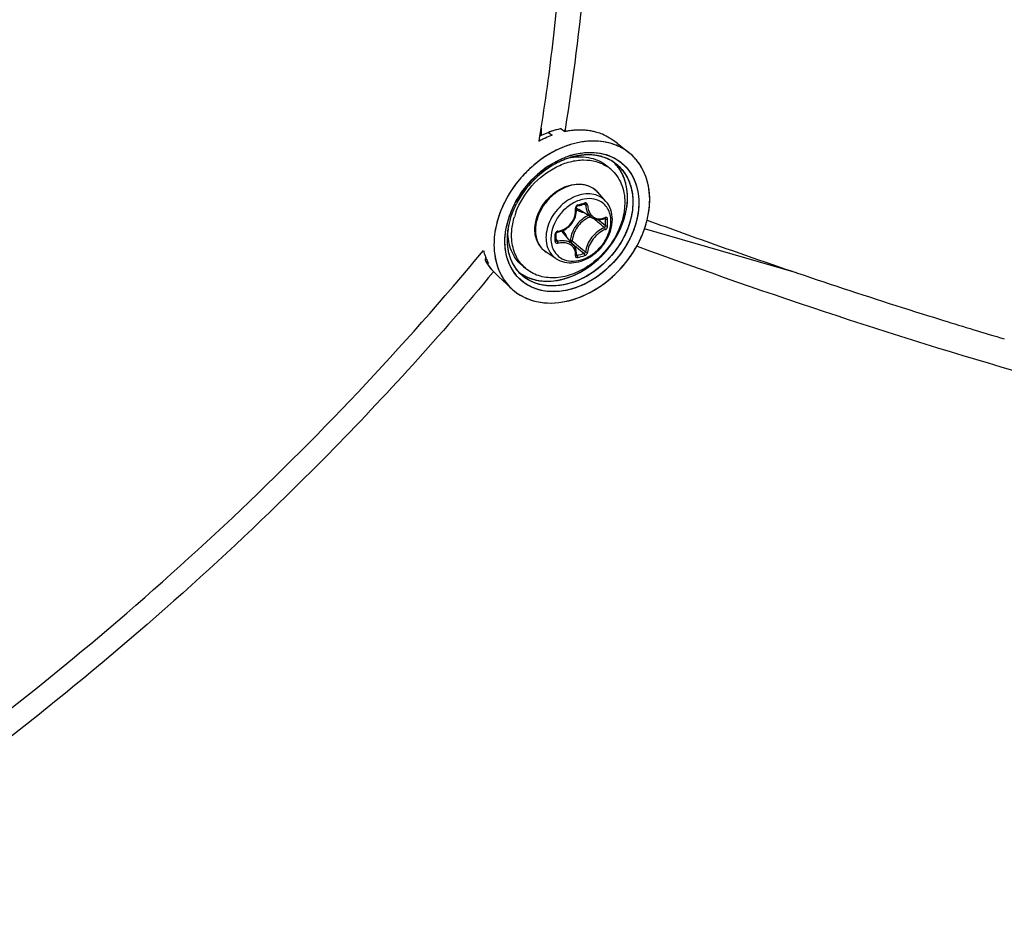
# Model space of a CAD drawing. Header units: millimetres. Extents: x 0 to 420, y 0 to 297.
# Tile 461 of 514: x 351.76 to 358.53, y 215.55 to 221.8. Entities that reach past the tile are written whole.
import ezdxf

# ---------------------------------------------------------------- set-up
doc = ezdxf.new("R2010")
doc.units = ezdxf.units.MM
doc.header["$LTSCALE"] = 23.1
doc.layers.get('0').update_dxf_attribs({"linetype": 'CONTINUOUS'})

msp = doc.modelspace()

# ---------------------------------------------------------------- linework, layer by layer
at = {"color": 7, "linetype": 'Continuous'}
for p, q in [((355.329, 220.9638), (355.335, 220.9992)), ((355.3296, 220.9631), (355.3354, 220.9987)), ((355.344, 221.0032), (355.335, 220.9992)), ((355.344, 221.0539), (355.344, 221.0032)), ((355.3946, 221.0254), (355.344, 221.0032)), ((355.3946, 221.0254), (355.4192, 221.0052)), ((355.4813, 221.0504), (355.5058, 221.0302)), ((355.5077, 221.0459), (355.5051, 221.0303)), ((355.5081, 221.0454), (355.5055, 221.0298)), ((355.5058, 221.0302), (355.5068, 221.0304)), ((355.5068, 221.0304), (355.5058, 221.0302)), ((355.8668, 220.9503), (355.9491, 220.8846)), ((355.5437, 220.8655), (355.5444, 220.8657)), ((355.5444, 220.8657), (355.5449, 220.8658)), ((355.3897, 220.7905), (355.3999, 220.7973)), ((355.5382, 220.8494), (355.5389, 220.8496)), ((355.5382, 220.8493), (355.5389, 220.8494)), ((355.5503, 220.8536), (355.5481, 220.8528)), ((355.5503, 220.8536), (355.5481, 220.8529)), ((355.8244, 220.77), (355.7994, 220.7917)), ((355.2673, 220.7772), (355.2668, 220.7767)), ((355.7893, 220.55), (355.7339, 220.6126)), ((355.5942, 220.5187), (355.609, 220.5229)), ((355.6058, 220.557), (355.6056, 220.5569)), ((355.6058, 220.557), (355.6056, 220.5569)), ((355.6384, 220.5315), (355.6495, 220.5255)), ((355.6404, 220.5304), (355.6433, 220.5288)), ((355.6953, 220.4363), (355.6025, 220.4938)), ((355.1092, 220.3963), (355.1095, 220.3973)), ((355.7357, 220.4239), (355.738, 220.4219)), ((355.7792, 220.432), (355.7862, 220.4283)), ((355.783, 220.4338), (355.7821, 220.4332)), ((355.7821, 220.4332), (355.7834, 220.4336)), ((355.7834, 220.4336), (355.7839, 220.4337)), ((356.0729, 220.4218), (356.0729, 220.4219)), ((355.1151, 220.3612), (355.1147, 220.3583)), ((355.1157, 220.3609), (355.1157, 220.3613)), ((355.1159, 220.361), (355.1159, 220.3613)), ((355.446, 220.3092), (355.4459, 220.3279)), ((355.5675, 220.2474), (355.4975, 220.3308)), ((357.1017, 220.0589), (356.0545, 220.3611)), ((355.4459, 220.2806), (355.446, 220.3041)), ((355.4459, 220.2874), (355.4552, 220.2751)), ((355.446, 220.3041), (355.446, 220.3092)), ((355.5445, 220.2802), (355.5409, 220.2792)), ((355.5541, 220.2634), (355.5698, 220.2501)), ((355.5698, 220.2501), (355.5875, 220.2351)), ((355.4479, 220.1558), (355.3781, 220.2017)), ((355.5861, 220.1863), (355.592, 220.1781)), ((356.0059, 220.2395), (356.0009, 220.2413)), ((356.006, 220.2393), (356.001, 220.2412)), ((354.9605, 220.1701), (354.9587, 220.1441)), ((354.9587, 220.1441), (354.9822, 220.122)), ((354.9745, 220.1179), (354.975, 220.1171)), ((354.9745, 220.1178), (354.975, 220.1171)), ((354.9822, 220.122), (354.9818, 220.1227)), ((354.9818, 220.1227), (354.9822, 220.122)), ((354.9819, 220.1228), (354.9822, 220.122)), ((355.5853, 220.1792), (355.5862, 220.1784)), ((355.5862, 220.1784), (355.5872, 220.1779)), ((355.002, 220.0816), (355.0256, 220.0595)), ((355.0164, 220.0671), (355.0138, 220.0639)), ((355.0166, 220.067), (355.014, 220.0638)), ((355.0507, 220.0333), (355.0256, 220.0595)), ((355.2352, 220.0897), (355.2102, 220.1113)), ((355.0507, 220.0333), (355.1396, 219.9499)), ((355.1433, 219.9466), (355.144, 219.946)), ((355.1433, 219.9465), (355.1439, 219.9459)), ((358.0094, 219.7626), (358.0423, 219.7523)), ((358.0423, 219.7523), (358.1111, 219.7309))]:
    msp.add_line(p, q, dxfattribs=at)
for points in [[(355.609, 220.5229), (355.6179, 220.5254), (355.6267, 220.528), (355.6415, 220.5324)], [(355.6415, 220.5324), (355.6421, 220.5326), (355.6432, 220.5327), (355.6441, 220.5326), (355.6449, 220.5324), (355.6452, 220.5323)], [(355.4567, 220.3393), (355.4663, 220.3411), (355.479, 220.3447), (355.4914, 220.3493), (355.5034, 220.355), (355.5149, 220.3618), (355.5258, 220.3695), (355.536, 220.3782), (355.5455, 220.3876), (355.5541, 220.3979), (355.5619, 220.4087), (355.5686, 220.4202), (355.5744, 220.4322), (355.5791, 220.4445), (355.5826, 220.4571), (355.585, 220.4699), (355.5862, 220.4828), (355.5862, 220.4957)], [(355.5862, 220.4957), (355.5854, 220.5061), (355.5854, 220.5076), (355.5857, 220.5091), (355.5861, 220.5107), (355.5868, 220.5122), (355.5876, 220.5137), (355.5886, 220.515), (355.5898, 220.5162), (355.591, 220.5172), (355.5923, 220.518), (355.5936, 220.5186), (355.5942, 220.5187)], [(355.6952, 220.4363), (355.699, 220.4341), (355.7074, 220.4301), (355.7162, 220.427), (355.7254, 220.425), (355.735, 220.4239)], [(355.735, 220.4239), (355.7447, 220.4239), (355.7546, 220.4249), (355.7646, 220.427), (355.7746, 220.4302), (355.7821, 220.4332)], [(355.4459, 220.3279), (355.4459, 220.3287), (355.4462, 220.33), (355.4466, 220.3314), (355.4473, 220.3328), (355.4483, 220.3341), (355.4493, 220.3354), (355.4506, 220.3365), (355.4519, 220.3374), (355.4533, 220.3382), (355.4548, 220.3388), (355.4563, 220.3392), (355.4567, 220.3393)], [(355.4465, 220.2782), (355.4462, 220.2787), (355.446, 220.2794), (355.4459, 220.2802), (355.4459, 220.2806)], [(355.5808, 220.2249), (355.577, 220.2333), (355.5723, 220.2412), (355.5675, 220.2474)], [(355.5854, 220.1801), (355.5862, 220.1873), (355.5863, 220.1972), (355.5855, 220.2068), (355.5836, 220.2161), (355.5808, 220.2249)], [(355.5854, 220.1792), (355.5854, 220.1792), (355.5854, 220.1791), (355.5854, 220.1792), (355.5854, 220.1795), (355.5854, 220.1801)]]:
    msp.add_lwpolyline(points, dxfattribs=at)
for centre, radius, start, end in [((341.1898, 223.2831), 14.3288, 350.82654, 351.04884), ((355.6483, 220.3879), 0.6585, 110.36009, 114.71119), ((355.6139, 220.4342), 0.6305, 108.95389, 110.34495), ((355.6097, 220.4463), 0.6177, 107.54389, 108.95409), ((355.6057, 220.4588), 0.6045, 106.11321, 107.54385), ((355.6021, 220.4714), 0.5915, 104.66174, 106.1133), ((355.5989, 220.4838), 0.5786, 103.18877, 104.66168), ((355.5959, 220.4965), 0.5656, 101.69342, 103.18896), ((355.6169, 220.4942), 0.5474, 98.97338, 101.60248), ((355.6169, 220.4943), 0.5473, 98.97336, 101.60411), ((355.6141, 220.5119), 0.5295, 96.68885, 98.9718), ((355.6141, 220.5119), 0.5294, 96.68859, 98.97178), ((355.6118, 220.5315), 0.5098, 93.83181, 96.69279), ((355.6104, 220.5519), 0.4893, 91.47375, 93.8283), ((355.6104, 220.5519), 0.4893, 91.47363, 93.82851), ((355.61, 220.571), 0.4702, 88.36668, 91.47661), ((355.6104, 220.5879), 0.4533, 85.9726, 88.36178), ((355.6116, 220.6046), 0.4366, 82.54847, 85.97843), ((355.6136, 220.6202), 0.4208, 80.19663, 82.54105), ((355.616, 220.6338), 0.407, 76.21093, 80.20309), ((355.6187, 220.6453), 0.3952, 74.16715, 76.20089), ((355.6231, 220.6601), 0.3798, 67.92227, 74.19358), ((355.5379, 220.5209), 0.5414, 59.30364, 65.09671), ((355.6678, 220.3461), 0.7045, 116.31565, 118.73655), ((355.6603, 220.3611), 0.6879, 114.68957, 116.31309), ((355.5564, 220.5531), 0.5043, 58.49164, 59.24537), ((355.5609, 220.5605), 0.4956, 57.72279, 58.49169), ((355.7205, 220.5919), 0.3717, 66.70874, 67.7143), ((355.7039, 220.3535), 0.5364, 107.2419, 108.75764), ((355.6985, 220.3712), 0.518, 106.11336, 107.38578), ((355.6753, 220.4168), 0.4543, 97.79946, 104.90926), ((355.6781, 220.4036), 0.4678, 102.17354, 104.82413), ((355.6789, 220.4013), 0.4702, 102.20598, 104.30323), ((355.6731, 220.4293), 0.4416, 97.02561, 102.2393), ((355.6736, 220.4253), 0.4456, 97.72424, 102.18987), ((355.6694, 220.4563), 0.4143, 94.73186, 97.73086), ((355.671, 220.4428), 0.4279, 96.96922, 97.69949), ((355.6689, 220.4622), 0.4084, 93.52504, 96.99907), ((355.6698, 220.4532), 0.4175, 94.7478, 96.97546), ((355.6675, 220.4823), 0.3883, 88.61528, 94.76342), ((355.6687, 220.4655), 0.4051, 93.53633, 94.74277), ((355.6676, 220.4868), 0.3838, 88.61941, 93.56762), ((355.6674, 220.4879), 0.3827, 87.98349, 93.5437), ((355.6678, 220.5032), 0.3673, 87.95913, 88.58408), ((355.6679, 220.509), 0.3616, 84.94771, 88.58318), ((355.6682, 220.5122), 0.3584, 84.9412, 87.96883), ((355.6681, 220.5127), 0.3579, 84.14986, 87.9618), ((355.6689, 220.5214), 0.3491, 84.13136, 84.93123), ((355.6703, 220.5339), 0.3366, 78.44528, 84.97884), ((355.6706, 220.5356), 0.3348, 78.43091, 84.164), ((355.6707, 220.5366), 0.3339, 77.96562, 84.17412), ((355.673, 220.5485), 0.3217, 77.91771, 78.39418), ((355.6748, 220.5567), 0.3134, 74.42201, 78.40695), ((355.6746, 220.5558), 0.3143, 74.44279, 77.92903), ((355.6752, 220.5581), 0.3119, 73.90672, 77.93425), ((355.7322, 220.613), 0.3475, 49.43387, 51.39061), ((355.732, 220.6129), 0.3478, 49.06362, 51.38133), ((355.7322, 220.6131), 0.3474, 49.4293, 51.38417), ((355.7324, 220.6133), 0.3471, 49.06201, 49.42875), ((355.7327, 220.6136), 0.3468, 48.36292, 49.43332), ((355.7316, 220.6125), 0.3483, 44.96524, 49.05918), ((355.7323, 220.6132), 0.3473, 48.3608, 49.06306), ((355.7306, 220.6114), 0.3498, 41.21829, 48.34923), ((355.7318, 220.6127), 0.348, 44.96154, 48.35842), ((355.7681, 220.2286), 0.6775, 122.91824, 132.4272), ((355.6907, 220.3603), 0.5128, 107.22077, 110.38518), ((355.6929, 220.3555), 0.5181, 109.0704, 110.43081), ((355.6883, 220.3677), 0.5051, 106.89403, 109.02165), ((355.6878, 220.3704), 0.5024, 107.32543, 109.07258), ((355.6832, 220.3851), 0.487, 106.11329, 107.32277), ((355.6859, 220.3755), 0.497, 106.09975, 107.21035), ((355.6192, 220.4495), 0.408, 100.98592, 101.35903), ((355.6852, 220.3778), 0.4945, 106.06175, 106.88957), ((355.6184, 220.4538), 0.4037, 99.98908, 100.98704), ((355.6817, 220.3902), 0.4817, 105.9539, 106.11066), ((355.6834, 220.3841), 0.488, 105.11803, 106.06203), ((355.681, 220.3927), 0.4791, 105.11313, 105.95451), ((355.6831, 220.3853), 0.4867, 104.83782, 105.82661), ((355.6816, 220.3904), 0.4814, 104.29817, 105.11776), ((355.6802, 220.3956), 0.4761, 104.81712, 105.11256), ((355.6765, 220.5629), 0.3069, 73.90758, 74.4307), ((355.6787, 220.5704), 0.2991, 66.87109, 74.43713), ((355.6791, 220.5716), 0.2979, 66.58429, 73.91867), ((355.6794, 220.5721), 0.2972, 66.85955, 73.93455), ((355.6822, 220.5793), 0.2895, 66.54335, 66.82561), ((355.6832, 220.5814), 0.2872, 63.20249, 66.83908), ((355.6831, 220.5813), 0.2874, 63.86204, 66.55225), ((355.6836, 220.5823), 0.2863, 63.18545, 66.54887), ((355.6846, 220.5844), 0.2839, 62.93266, 63.85828), ((355.685, 220.5852), 0.283, 62.92109, 63.17919), ((355.6891, 220.5928), 0.2744, 51.44966, 62.96675), ((355.6893, 220.593), 0.2742, 51.45353, 62.98167), ((355.6466, 220.6155), 0.2832, 42.60211, 45.71581), ((355.6462, 220.6151), 0.2837, 42.65384, 45.69266), ((355.6454, 220.6143), 0.2849, 42.00251, 42.65523), ((355.6457, 220.6147), 0.2844, 41.99977, 42.60766), ((355.6458, 220.6147), 0.2844, 41.99938, 42.60345), ((355.6429, 220.6122), 0.2882, 34.71844, 41.98672), ((355.6801, 220.5829), 0.2877, 34.74605, 51.27615), ((355.7298, 220.6107), 0.3509, 41.90395, 44.96067), ((355.7299, 220.6108), 0.3507, 41.9065, 44.96465), ((355.7284, 220.6094), 0.3527, 41.22612, 41.90576), ((355.7272, 220.6084), 0.3543, 37.77973, 41.90292), ((355.7274, 220.6086), 0.354, 39.52411, 41.22544), ((355.7276, 220.6087), 0.3538, 39.52175, 41.22413), ((355.7241, 220.6059), 0.3583, 34.72676, 39.51368), ((355.7259, 220.6073), 0.356, 37.78559, 39.52394), ((355.7243, 220.6061), 0.3581, 35.68385, 37.78205), ((355.7239, 220.6058), 0.3586, 35.24001, 37.78436), ((355.7227, 220.6049), 0.36, 35.23776, 35.68506), ((355.7218, 220.6043), 0.3612, 34.73195, 35.23773), ((355.7224, 220.6047), 0.3604, 34.72691, 35.24162), ((355.7155, 220.6), 0.3688, 29.51432, 34.7143), ((355.7208, 220.6036), 0.3623, 34.16445, 34.73339), ((355.7215, 220.604), 0.3616, 34.16025, 34.72678), ((355.715, 220.5998), 0.3692, 29.51431, 34.14524), ((355.7201, 220.6031), 0.3632, 33.67121, 34.16448), ((355.7874, 220.2069), 0.7065, 132.39492, 148.85272), ((355.7836, 220.2107), 0.7011, 132.45199, 133.35067), ((355.7768, 220.2183), 0.6909, 130.90081, 132.28464), ((355.7674, 220.2295), 0.6763, 123.9508, 130.92039), ((355.658, 220.5778), 0.2542, 49.1138, 56.51182), ((355.7879, 220.2065), 0.7072, 133.37193, 148.60655), ((355.6187, 220.5105), 0.1539, 50.53518, 52.38989), ((355.6188, 220.5107), 0.1537, 47.20358, 50.53486), ((355.6183, 220.5101), 0.1545, 41.53019, 47.1948), ((355.7654, 220.2082), 0.7526, 153.66759, 157.53994), ((355.7418, 220.2333), 0.6538, 153.26308, 156.14929), ((355.737, 220.2358), 0.6484, 153.67747, 154.64832), ((355.7477, 220.2306), 0.6602, 153.25461, 154.55894), ((355.7403, 220.2342), 0.652, 153.18809, 153.67746), ((355.7552, 220.2268), 0.6686, 151.21134, 153.25338), ((355.7507, 220.2288), 0.6637, 151.20791, 153.18386), ((355.7219, 220.2488), 0.6182, 153.67667, 155.36641), ((355.7258, 220.2467), 0.6227, 153.68606, 155.34026), ((355.7291, 220.2454), 0.6262, 153.70832, 155.32848), ((355.7388, 220.2403), 0.6372, 151.52143, 153.68459), ((355.7377, 220.2411), 0.6358, 151.56353, 153.7075), ((355.7323, 220.2436), 0.6299, 151.50629, 153.67176), ((355.7669, 220.2199), 0.6822, 148.64734, 151.20639), ((355.7622, 220.2229), 0.6767, 148.91513, 151.21155), ((355.0642, 222.4582), 2.0045, 285.39308, 286.80749), ((355.6849, 220.327), 0.2433, 109.03949, 109.22932), ((355.7454, 220.2165), 0.731, 158.19173, 158.5612), ((355.75, 220.2147), 0.7359, 157.47069, 158.15358), ((355.7502, 220.2146), 0.7362, 157.55088, 158.15746), ((355.6882, 220.2547), 0.596, 158.99976, 166.16237), ((355.7037, 220.249), 0.6125, 158.95151, 161.75789), ((355.7114, 220.2464), 0.6207, 158.90447, 160.88953), ((355.7102, 220.2468), 0.6194, 158.58314, 159.04535), ((355.726, 220.2404), 0.6365, 155.97088, 158.95168), ((355.7256, 220.2409), 0.6358, 155.8435, 158.90151), ((355.7216, 220.2422), 0.6317, 156.15085, 158.57622), ((355.6953, 220.2597), 0.5895, 159.57126, 160.51161), ((355.7111, 220.2535), 0.6065, 155.31245, 159.59727), ((355.7055, 220.2559), 0.6004, 155.32834, 159.63108), ((355.7103, 220.254), 0.6055, 155.35519, 159.55834), ((355.7388, 220.2348), 0.6504, 155.04598, 155.97875), ((355.7341, 220.2372), 0.6452, 154.64801, 155.84886), ((355.7429, 220.2329), 0.655, 154.55998, 155.04652), ((355.6488, 220.2977), 0.5108, 159.68136, 163.43785), ((355.6498, 220.5701), 0.0898, 224.14979, 225.13489), ((355.65, 220.5704), 0.0901, 225.16768, 238.19258), ((355.7509, 220.2685), 0.202, 114.0645, 126.40526), ((355.6475, 220.2649), 0.5541, 166.34963, 168.42906), ((355.6787, 220.2571), 0.5862, 161.83572, 166.32891), ((355.674, 220.2587), 0.5813, 161.7466, 166.30499), ((355.7011, 220.25), 0.6098, 160.89228, 161.8603), ((355.7647, 220.2506), 0.2113, 135.09832, 148.10442), ((347.5983, 210.8622), 12.5417, 49.56104, 49.72441), ((348.3334, 211.7236), 11.4092, 49.26308, 49.56466), ((347.7549, 210.9256), 12.4061, 49.65654, 49.94798), ((355.7405, 220.5366), 0.1071, 290.31697, 292.26307), ((355.7393, 220.5396), 0.1103, 292.2624, 294.07545), ((354.321, 220.4046), 1.4654, 0.00233, 0.92882), ((354.3696, 220.4046), 1.4168, 359.05537, 0.00295), ((354.3227, 220.4037), 1.4783, 0.0024, 0.92888), ((354.3718, 220.4037), 1.4292, 359.05547, 0.00301), ((355.5962, 220.2845), 0.4872, 171.29419, 173.56865), ((355.5945, 220.2846), 0.4855, 172.51311, 173.5714), ((355.5868, 220.2855), 0.4778, 172.6447, 173.57309), ((355.5977, 220.2841), 0.4887, 170.96725, 172.64111), ((355.6046, 220.2833), 0.4956, 170.95616, 172.51146), ((355.5128, 220.3389), 0.3977, 177.19114, 179.98868), ((355.5233, 220.3385), 0.4082, 176.85102, 177.20188), ((353.2986, 220.2993), 2.1407, 0.00233, 0.64253), ((355.462, 220.3235), 0.0216, 99.06376, 106.76369), ((355.4285, 220.2728), 0.0902, 40.02572, 53.88647), ((353.3786, 220.2993), 2.0607, 359.34524, 0.00194), ((355.4432, 220.2806), 0.00271, 351.60329, 359.32144), ((355.4132, 220.2725), 0.1114, 16.50857, 23.3442), ((363.2104, 229.3644), 11.8794, 229.89404, 230.16205), ((355.321, 220.6197), 0.7785, 330.51232, 333.67169), ((355.3203, 220.6201), 0.7793, 330.51223, 333.32698), ((355.3296, 220.6153), 0.7688, 333.03735, 333.33657), ((355.3312, 220.6145), 0.767, 333.33655, 333.68263), ((355.3327, 220.6138), 0.7653, 333.33401, 333.67764), ((355.3406, 220.6099), 0.7565, 333.67652, 336.5845), ((355.3334, 220.6134), 0.7645, 333.67993, 333.98757), ((355.3349, 220.6127), 0.7629, 333.67772, 333.98992), ((355.3422, 220.6092), 0.7548, 333.98554, 336.58777), ((355.3357, 220.6123), 0.762, 333.98758, 334.25893), ((355.3591, 220.3214), 0.4268, 194.79108, 196.49377), ((355.3495, 220.3185), 0.4168, 196.49137, 199.11174), ((355.3494, 220.3185), 0.4167, 196.49124, 199.11198), ((355.3407, 220.3155), 0.4075, 199.1151, 200.94263), ((362.7004, 228.6567), 11.0235, 229.81565, 230.16603), ((355.2172, 221.5652), 1.4368, 285.12112, 287.07727), ((362.2619, 228.2272), 10.3986, 230.16047, 230.51372), ((355.284, 220.3224), 0.371, 208.72649, 210.70742), ((355.3343, 220.313), 0.4006, 200.93755, 202.45476), ((355.3262, 220.3097), 0.3918, 202.45022, 205.24081), ((355.2795, 220.3197), 0.3658, 210.70754, 212.70711), ((355.2787, 220.3192), 0.3648, 210.70555, 213.50232), ((355.2766, 220.3179), 0.3623, 212.70922, 213.50669), ((355.3151, 220.3044), 0.3796, 205.23839, 208.59709), ((355.3151, 220.3044), 0.3795, 205.23836, 208.59632), ((355.2747, 220.3166), 0.36, 213.64571, 214.72641), ((355.2705, 220.3137), 0.3549, 213.62951, 220.83979), ((355.2179, 221.5633), 1.4495, 285.13021, 287.08635), ((355.2721, 220.3148), 0.3569, 214.72521, 216.75798), ((355.2694, 220.3127), 0.3535, 216.75852, 218.80436), ((355.267, 220.3109), 0.3505, 218.80456, 220.86217), ((355.413, 220.2408), 0.3128, 210.79009, 214.71405), ((355.4109, 220.2397), 0.3104, 211.08808, 222.74439), ((355.4068, 220.2366), 0.3052, 214.72363, 222.49614), ((355.4007, 220.2557), 0.286, 212.43965, 214.72904), ((355.3961, 220.2525), 0.2804, 212.39315, 214.45567), ((355.3998, 220.2551), 0.285, 214.19294, 214.45497), ((355.3932, 220.2505), 0.2769, 214.45948, 214.72693), ((355.3994, 220.2548), 0.2845, 214.45497, 214.71783), ((355.3987, 220.2543), 0.2836, 214.73191, 215.05701), ((355.3968, 220.253), 0.2813, 214.72695, 215.01924), ((355.3914, 220.2491), 0.2746, 214.9928, 226.78066), ((355.3914, 220.2489), 0.2745, 215.00809, 226.75845), ((355.3615, 220.2861), 0.2812, 231.40531, 232.60241), ((355.3614, 220.2859), 0.2809, 231.40635, 232.59351), ((355.3626, 220.2876), 0.283, 232.5931, 236.28966), ((355.3625, 220.2873), 0.2827, 232.59693, 236.2885), ((355.3641, 220.2898), 0.2857, 236.28886, 238.55735), ((355.3641, 220.2898), 0.2856, 236.28857, 238.56261), ((355.3639, 220.2895), 0.2854, 236.28744, 238.55443), ((355.4017, 220.2819), 0.2543, 221.70798, 229.09647), ((355.4034, 220.2217), 0.3795, 208.25195, 208.50269), ((355.4031, 220.2216), 0.3791, 208.28896, 208.50807), ((355.3952, 220.2171), 0.3701, 208.47923, 214.6989), ((355.3826, 220.2084), 0.3548, 214.70639, 226.77538), ((355.3777, 220.2037), 0.348, 226.8293, 227.79329), ((355.3774, 220.2034), 0.3475, 226.82444, 227.64699), ((355.3773, 220.2032), 0.3473, 226.82953, 227.64514), ((355.3918, 220.4366), 0.5872, 282.31726, 286.1187), ((355.3923, 220.4346), 0.5851, 282.31161, 285.71908), ((355.3891, 220.4463), 0.5972, 285.35535, 285.70945), ((355.3881, 220.4499), 0.601, 285.70949, 286.104), ((355.3885, 220.4487), 0.5997, 285.7065, 286.11081), ((355.3828, 220.4678), 0.6196, 286.11887, 289.45337), ((355.3872, 220.4532), 0.6044, 286.1021, 286.47325), ((355.3875, 220.4521), 0.6032, 286.11084, 286.476), ((355.3823, 220.469), 0.6209, 286.48834, 289.45258), ((355.3864, 220.4559), 0.6072, 286.47321, 286.78892), ((368.6422, 253.7219), 35.585, 252.78602, 253.49148)]:
    msp.add_arc(centre, radius, start, end, dxfattribs=at)
for points, knots in [([(355.7215, 223.9139), (355.7215, 223.6609), (355.705, 222.7018), (355.6209, 221.7428), (355.5081, 221.0454)], [0, 0, 0, 0, 0.263653, 1, 1, 1, 1]), ([(355.3442, 221.0536), (355.3787, 221.2731), (355.5034, 222.2048), (355.5483, 223.1463), (355.5483, 223.8639)], [0, 0, 0, 0, 0.236405, 1, 1, 1, 1]), ([(355.8617, 220.9358), (355.8173, 220.954), (355.7168, 220.9738), (355.5598, 220.9529), (355.4039, 220.8866), (355.3102, 220.8169), (355.2667, 220.7766)], [0, 0, 0, 0, 0.222342, 0.46366, 0.724676, 1, 1, 1, 1]), ([(355.5547, 220.9438), (355.529, 220.9364), (355.4241, 220.8984), (355.3294, 220.8346), (355.2673, 220.7772)], [0, 0, 0, 0, 0.240548, 1, 1, 1, 1]), ([(355.8605, 220.9363), (355.8146, 220.9549), (355.7104, 220.9745), (355.6065, 220.9588), (355.5547, 220.9438)], [0, 0, 0, 0, 0.478686, 1, 1, 1, 1]), ([(355.3999, 220.7973), (355.4114, 220.8047), (355.4569, 220.8321), (355.506, 220.8537), (355.5437, 220.8655)], [0, 0, 0, 0, 0.256629, 1, 1, 1, 1]), ([(355.5449, 220.8658), (355.6024, 220.8837), (355.7193, 220.8997), (355.833, 220.8609), (355.8775, 220.83)], [0, 0, 0, 0, 0.526189, 1, 1, 1, 1]), ([(355.5484, 220.8514), (355.5937, 220.8593), (355.6638, 220.8594), (355.7477, 220.8293), (355.7835, 220.8054), (355.7994, 220.7917)], [0, 0, 0, 0, 0.519583, 0.762839, 1, 1, 1, 1]), ([(355.5547, 220.8688), (355.6114, 220.8851), (355.7264, 220.8985), (355.888, 220.8408), (355.9951, 220.7088), (356.0272, 220.5341), (355.9881, 220.3463), (355.8571, 220.1147), (355.6823, 219.9845), (355.5549, 219.9476)], [0, 0, 0, 0, 0.121621, 0.231441, 0.339036, 0.455715, 0.58604, 0.726441, 1, 1, 1, 1]), ([(355.1697, 220.4751), (355.1944, 220.5418), (355.271, 220.6659), (355.4122, 220.7771), (355.5397, 220.8261), (355.6336, 220.8394), (355.7222, 220.8288), (355.7752, 220.8051), (355.7982, 220.7898)], [0, 0, 0, 0, 0.270012, 0.538889, 0.665622, 0.784297, 0.895035, 1, 1, 1, 1]), ([(355.5236, 220.8452), (355.5052, 220.8389), (355.4304, 220.8082), (355.3624, 220.7615), (355.3171, 220.7202)], [0, 0, 0, 0, 0.241113, 1, 1, 1, 1]), ([(355.5121, 220.8411), (355.4948, 220.8346), (355.4247, 220.8043), (355.361, 220.76), (355.3182, 220.7212)], [0, 0, 0, 0, 0.24182, 1, 1, 1, 1]), ([(355.5121, 220.841), (355.4948, 220.8346), (355.4248, 220.8043), (355.3611, 220.76), (355.3182, 220.7213)], [0, 0, 0, 0, 0.241812, 1, 1, 1, 1]), ([(355.8601, 220.8074), (355.8885, 220.7847), (355.938, 220.7259), (355.9758, 220.6137), (355.9768, 220.4873), (355.9299, 220.3104), (355.7943, 220.1136), (355.6285, 220.0117), (355.5402, 219.9863)], [0, 0, 0, 0, 0.104524, 0.214592, 0.333967, 0.462949, 0.735941, 1, 1, 1, 1]), ([(355.9266, 220.4755), (355.9396, 220.5351), (355.9451, 220.6542), (355.8935, 220.7645), (355.8571, 220.805)], [0, 0, 0, 0, 0.52857, 1, 1, 1, 1]), ([(355.9266, 220.4755), (355.9396, 220.5351), (355.9451, 220.6542), (355.8935, 220.7645), (355.8571, 220.805)], [0, 0, 0, 0, 0.528563, 1, 1, 1, 1]), ([(355.8601, 220.8074), (355.8912, 220.7825), (355.9447, 220.7164), (355.9801, 220.5899), (355.9714, 220.4493), (355.9388, 220.3572), (355.9166, 220.3123)], [0, 0, 0, 0, 0.222971, 0.459982, 0.719377, 1, 1, 1, 1]), ([(355.8759, 220.8311), (355.9121, 220.8063), (355.9758, 220.7375), (356.0204, 220.5997), (356.0137, 220.4446), (355.9782, 220.3428), (355.9537, 220.2931)], [0, 0, 0, 0, 0.223214, 0.459267, 0.718396, 1, 1, 1, 1]), ([(356.0729, 220.4217), (356.0893, 220.489), (356.101, 220.6232), (356.0569, 220.7527), (356.0224, 220.8045)], [0, 0, 0, 0, 0.526874, 1, 1, 1, 1]), ([(355.2668, 220.7767), (355.245, 220.7565), (355.1632, 220.672), (355.0994, 220.5697), (355.0668, 220.4881)], [0, 0, 0, 0, 0.253077, 1, 1, 1, 1]), ([(355.2667, 220.7766), (355.2486, 220.7598), (355.1797, 220.69), (355.1234, 220.6078), (355.0909, 220.542)], [0, 0, 0, 0, 0.251571, 1, 1, 1, 1]), ([(355.1579, 220.5274), (355.1674, 220.5462), (355.2092, 220.6203), (355.2647, 220.6865), (355.3119, 220.7295)], [0, 0, 0, 0, 0.2481, 1, 1, 1, 1]), ([(355.9536, 220.7537), (355.9837, 220.7103), (356.0233, 220.6011), (356.0111, 220.4219), (355.9376, 220.2437), (355.8129, 220.0884), (355.6533, 219.9756), (355.4782, 219.9207), (355.3085, 219.9339), (355.2158, 219.9932), (355.1818, 220.0304)], [0, 0, 0, 0, 0.111601, 0.235694, 0.371611, 0.512961, 0.65114, 0.778817, 0.893431, 1, 1, 1, 1]), ([(355.9165, 220.7469), (355.9444, 220.7067), (355.9814, 220.6061), (355.972, 220.4406), (355.9065, 220.275), (355.7937, 220.1291), (355.6479, 220.0208), (355.4864, 219.964), (355.3278, 219.9681), (355.2376, 220.0169), (355.2033, 220.049)], [0, 0, 0, 0, 0.111188, 0.234535, 0.369608, 0.510439, 0.648802, 0.777413, 0.893182, 1, 1, 1, 1]), ([(355.8244, 220.77), (355.8396, 220.7569), (355.8672, 220.7264), (355.9083, 220.6518), (355.9195, 220.5861), (355.9195, 220.5424)], [0, 0, 0, 0, 0.238021, 0.481682, 1, 1, 1, 1]), ([(355.9266, 220.4755), (355.9382, 220.5288), (355.9448, 220.6347), (355.9077, 220.736), (355.8797, 220.7763)], [0, 0, 0, 0, 0.526211, 1, 1, 1, 1]), ([(356.0729, 220.4219), (356.0882, 220.4845), (356.1003, 220.6091), (356.0651, 220.731), (356.0364, 220.7817)], [0, 0, 0, 0, 0.525255, 1, 1, 1, 1]), ([(356.0729, 220.4218), (356.0881, 220.4844), (356.1003, 220.6091), (356.0651, 220.731), (356.0364, 220.7817)], [0, 0, 0, 0, 0.525179, 1, 1, 1, 1]), ([(355.7126, 220.6325), (355.6963, 220.645), (355.6569, 220.6641), (355.5895, 220.6695), (355.5188, 220.6531), (355.4506, 220.6169), (355.3903, 220.5639), (355.3286, 220.4799), (355.3041, 220.4022), (355.3041, 220.3522)], [0, 0, 0, 0, 0.104897, 0.216899, 0.338904, 0.47012, 0.607003, 0.744549, 1, 1, 1, 1]), ([(355.5053, 220.6495), (355.5258, 220.658), (355.5678, 220.6699), (355.6315, 220.6704), (355.6896, 220.6518), (355.7211, 220.627), (355.7339, 220.6126)], [0, 0, 0, 0, 0.270574, 0.524505, 0.765155, 1, 1, 1, 1]), ([(355.3089, 220.4227), (355.3214, 220.4724), (355.3726, 220.566), (355.4579, 220.63), (355.5053, 220.6495)], [0, 0, 0, 0, 0.499995, 1, 1, 1, 1]), ([(355.7198, 220.5943), (355.7022, 220.5996), (355.6635, 220.6046), (355.6039, 220.5953), (355.5447, 220.5704), (355.4713, 220.5189), (355.4013, 220.4304), (355.3769, 220.3424), (355.3769, 220.3002)], [0, 0, 0, 0, 0.108641, 0.225762, 0.35139, 0.483442, 0.751147, 1, 1, 1, 1]), ([(355.7893, 220.55), (355.7802, 220.5603), (355.7588, 220.5786), (355.7332, 220.5902), (355.7198, 220.5943)], [0, 0, 0, 0, 0.49562, 1, 1, 1, 1]), ([(355.9195, 220.5424), (355.9195, 220.4583), (355.8776, 220.3279), (355.7728, 220.188), (355.6705, 220.1007), (355.5555, 220.0425), (355.437, 220.0184), (355.325, 220.0318), (355.2611, 220.0672), (355.2352, 220.0897)], [0, 0, 0, 0, 0.256473, 0.394543, 0.531644, 0.662632, 0.784011, 0.89531, 1, 1, 1, 1]), ([(355.6048, 220.5567), (355.5779, 220.5473), (355.5259, 220.5182), (355.4454, 220.4368), (355.4107, 220.3503), (355.4107, 220.2945)], [0, 0, 0, 0, 0.249772, 0.51087, 1, 1, 1, 1]), ([(355.5962, 220.5256), (355.5913, 220.5243), (355.5824, 220.5174), (355.5795, 220.5065), (355.5801, 220.5014)], [0, 0, 0, 0, 0.497141, 1, 1, 1, 1]), ([(355.5962, 220.5256), (355.5963, 220.5248), (355.5964, 220.5225), (355.5957, 220.5192), (355.5942, 220.5187)], [0, 0, 0, 0, 0.348, 1, 1, 1, 1]), ([(355.7387, 220.5562), (355.719, 220.5648), (355.6733, 220.5733), (355.6281, 220.5647), (355.6058, 220.557)], [0, 0, 0, 0, 0.475968, 1, 1, 1, 1]), ([(355.6438, 220.5394), (355.6439, 220.5385), (355.644, 220.5362), (355.6431, 220.5329), (355.6415, 220.5324)], [0, 0, 0, 0, 0.339767, 1, 1, 1, 1]), ([(355.6629, 220.5253), (355.6626, 220.5298), (355.6594, 220.537), (355.6506, 220.5405), (355.646, 220.54), (355.6438, 220.5394)], [0, 0, 0, 0, 0.502703, 0.74499, 1, 1, 1, 1]), ([(355.6495, 220.5255), (355.6495, 220.5262), (355.6489, 220.5289), (355.647, 220.5313), (355.6452, 220.5323)], [0, 0, 0, 0, 0.264576, 1, 1, 1, 1]), ([(355.6495, 220.5255), (355.6505, 220.5072), (355.6581, 220.4726), (355.6816, 220.4448), (355.6952, 220.4363)], [0, 0, 0, 0, 0.531229, 1, 1, 1, 1]), ([(355.6629, 220.5252), (355.6606, 220.5246), (355.6561, 220.5241), (355.6514, 220.5246), (355.6495, 220.5255)], [0, 0, 0, 0, 0.5364, 1, 1, 1, 1]), ([(355.6629, 220.5253), (355.6637, 220.5128), (355.668, 220.4891), (355.6843, 220.4582), (355.7095, 220.4368), (355.7302, 220.4311), (355.7405, 220.4304)], [0, 0, 0, 0, 0.279104, 0.533854, 0.769255, 1, 1, 1, 1]), ([(355.8237, 220.4137), (355.8237, 220.4294), (355.8202, 220.4598), (355.8034, 220.5015), (355.7758, 220.5352), (355.7516, 220.5505), (355.7387, 220.5562)], [0, 0, 0, 0, 0.267263, 0.518158, 0.759229, 1, 1, 1, 1]), ([(355.8336, 220.4249), (355.8336, 220.4479), (355.8268, 220.4934), (355.8038, 220.5336), (355.7893, 220.55)], [0, 0, 0, 0, 0.512429, 1, 1, 1, 1]), ([(355.0669, 220.4885), (355.0608, 220.4732), (355.039, 220.4132), (355.0255, 220.35), (355.0214, 220.3028)], [0, 0, 0, 0, 0.257588, 1, 1, 1, 1]), ([(355.065, 220.4837), (355.0592, 220.4689), (355.0384, 220.4103), (355.0255, 220.3489), (355.0214, 220.303)], [0, 0, 0, 0, 0.257376, 1, 1, 1, 1]), ([(355.1426, 220.4649), (355.1395, 220.4563), (355.1278, 220.4225), (355.1193, 220.3875), (355.1151, 220.3612)], [0, 0, 0, 0, 0.255549, 1, 1, 1, 1]), ([(355.1426, 220.4649), (355.1394, 220.4563), (355.1277, 220.4223), (355.1192, 220.3872), (355.1151, 220.3608)], [0, 0, 0, 0, 0.255564, 1, 1, 1, 1]), ([(355.2151, 220.0461), (355.2433, 220.0288), (355.3084, 220.0033), (355.4565, 219.9948), (355.6504, 220.066), (355.8339, 220.2375), (355.909, 220.3943), (355.9266, 220.4755)], [0, 0, 0, 0, 0.105314, 0.217372, 0.465395, 0.735981, 1, 1, 1, 1]), ([(355.4586, 220.3448), (355.4764, 220.3476), (355.5114, 220.3607), (355.5531, 220.3979), (355.5787, 220.4472), (355.5821, 220.484), (355.5801, 220.5014)], [0, 0, 0, 0, 0.24849, 0.504031, 0.757203, 1, 1, 1, 1]), ([(355.5048, 220.0185), (355.6072, 220.0481), (355.7948, 220.1734), (355.9037, 220.3702), (355.9266, 220.4755)], [0, 0, 0, 0, 0.496993, 1, 1, 1, 1]), ([(355.5801, 220.5013), (355.5815, 220.5018), (355.5836, 220.5025), (355.5855, 220.5046), (355.5854, 220.5055)], [0, 0, 0, 0, 0.63264, 1, 1, 1, 1]), ([(355.5861, 220.4938), (355.5894, 220.4914), (355.6034, 220.4824), (355.6197, 220.4772), (355.6321, 220.4754)], [0, 0, 0, 0, 0.245283, 1, 1, 1, 1]), ([(355.8798, 220.3433), (355.8851, 220.354), (355.9046, 220.3966), (355.9192, 220.4414), (355.9266, 220.4755)], [0, 0, 0, 0, 0.255254, 1, 1, 1, 1]), ([(355.1459, 220.0781), (355.1191, 220.1222), (355.0854, 220.2299), (355.0957, 220.3407), (355.1092, 220.3963)], [0, 0, 0, 0, 0.474035, 1, 1, 1, 1]), ([(355.1401, 220.3174), (355.1401, 220.3277), (355.1418, 220.3702), (355.15, 220.4124), (355.1591, 220.4433)], [0, 0, 0, 0, 0.242407, 1, 1, 1, 1]), ([(355.3005, 220.3579), (355.3005, 220.3632), (355.3013, 220.385), (355.3048, 220.4067), (355.3089, 220.4227)], [0, 0, 0, 0, 0.244438, 1, 1, 1, 1]), ([(355.4347, 220.2049), (355.4451, 220.1882), (355.4741, 220.1584), (355.5341, 220.1369), (355.6019, 220.14), (355.67, 220.1659), (355.7322, 220.2114), (355.797, 220.2891), (355.8237, 220.3649), (355.8237, 220.4137)], [0, 0, 0, 0, 0.105488, 0.213714, 0.331476, 0.460622, 0.598286, 0.738716, 1, 1, 1, 1]), ([(355.4479, 220.1558), (355.465, 220.1446), (355.5048, 220.1283), (355.5704, 220.1256), (355.6372, 220.1429), (355.7002, 220.1778), (355.7554, 220.2275), (355.8117, 220.306), (355.8336, 220.3782), (355.8336, 220.4249)], [0, 0, 0, 0, 0.11076, 0.226584, 0.349536, 0.479279, 0.613227, 0.747471, 1, 1, 1, 1]), ([(355.631, 220.4311), (355.6231, 220.4252), (355.5931, 220.3999), (355.5699, 220.3665), (355.5585, 220.3394)], [0, 0, 0, 0, 0.251119, 1, 1, 1, 1]), ([(355.6825, 220.4443), (355.6764, 220.4419), (355.6517, 220.4308), (355.6295, 220.4142), (355.615, 220.3997)], [0, 0, 0, 0, 0.242416, 1, 1, 1, 1]), ([(355.7405, 220.4304), (355.7435, 220.4302), (355.7562, 220.43), (355.7688, 220.4328), (355.7777, 220.4362)], [0, 0, 0, 0, 0.242499, 1, 1, 1, 1]), ([(355.7843, 220.4389), (355.7844, 220.4383), (355.7844, 220.4366), (355.7838, 220.4347), (355.783, 220.4338)], [0, 0, 0, 0, 0.296838, 1, 1, 1, 1]), ([(355.7862, 220.4283), (355.7862, 220.4289), (355.7862, 220.4309), (355.7851, 220.433), (355.7838, 220.4337)], [0, 0, 0, 0, 0.295427, 1, 1, 1, 1]), ([(355.8008, 220.4277), (355.8007, 220.4316), (355.7983, 220.4384), (355.7902, 220.4407), (355.7863, 220.4397), (355.7843, 220.4389)], [0, 0, 0, 0, 0.500392, 0.734456, 1, 1, 1, 1]), ([(355.8008, 220.4277), (355.7984, 220.4267), (355.7933, 220.4261), (355.7882, 220.427), (355.7862, 220.4283)], [0, 0, 0, 0, 0.520163, 1, 1, 1, 1]), ([(356.0221, 220.2814), (356.0276, 220.2928), (356.0481, 220.3382), (356.0641, 220.3857), (356.0729, 220.4218)], [0, 0, 0, 0, 0.254671, 1, 1, 1, 1]), ([(356.0349, 220.3093), (356.0389, 220.3185), (356.0539, 220.3551), (356.0659, 220.393), (356.0729, 220.4217)], [0, 0, 0, 0, 0.253897, 1, 1, 1, 1]), ([(356.0727, 220.4216), (356.2382, 220.3611), (356.88, 220.1303), (357.5268, 219.9136), (358.0094, 219.7626)], [0, 0, 0, 0, 0.258467, 1, 1, 1, 1]), ([(355.1451, 220.0794), (355.1202, 220.1208), (355.0878, 220.2205), (355.094, 220.3239), (355.1047, 220.376)], [0, 0, 0, 0, 0.475713, 1, 1, 1, 1]), ([(355.1121, 220.339), (355.1071, 220.2949), (355.1091, 220.2088), (355.1416, 220.1281), (355.1641, 220.095)], [0, 0, 0, 0, 0.525525, 1, 1, 1, 1]), ([(355.1121, 220.3391), (355.1073, 220.2965), (355.1089, 220.2135), (355.1385, 220.1351), (355.1593, 220.1023)], [0, 0, 0, 0, 0.524812, 1, 1, 1, 1]), ([(355.1121, 220.339), (355.1073, 220.2964), (355.1089, 220.2134), (355.1385, 220.135), (355.1593, 220.1023)], [0, 0, 0, 0, 0.525039, 1, 1, 1, 1]), ([(355.2102, 220.1113), (355.195, 220.1245), (355.1673, 220.155), (355.1263, 220.2295), (355.1151, 220.2952), (355.1151, 220.339)], [0, 0, 0, 0, 0.238021, 0.481682, 1, 1, 1, 1]), ([(355.2119, 220.1127), (355.1883, 220.1391), (355.1509, 220.2049), (355.1401, 220.2792), (355.1401, 220.3174)], [0, 0, 0, 0, 0.481107, 1, 1, 1, 1]), ([(355.2151, 220.0461), (355.2642, 220.016), (355.3905, 219.9853), (355.5843, 220.0349), (355.7595, 220.1579), (355.8473, 220.2776), (355.8798, 220.3433)], [0, 0, 0, 0, 0.214983, 0.458112, 0.726161, 1, 1, 1, 1]), ([(355.3781, 220.2017), (355.3659, 220.2097), (355.3435, 220.2293), (355.3099, 220.28), (355.3005, 220.327), (355.3005, 220.3579)], [0, 0, 0, 0, 0.241984, 0.486768, 1, 1, 1, 1]), ([(355.3041, 220.3522), (355.3041, 220.3221), (355.313, 220.2768), (355.3452, 220.228), (355.3665, 220.2093), (355.3781, 220.2017)], [0, 0, 0, 0, 0.517982, 0.760912, 1, 1, 1, 1]), ([(355.4558, 220.3442), (355.4512, 220.3428), (355.4429, 220.3372), (355.4392, 220.3278), (355.4392, 220.3233)], [0, 0, 0, 0, 0.515676, 1, 1, 1, 1]), ([(355.4392, 220.3233), (355.4401, 220.3235), (355.4427, 220.3241), (355.4459, 220.3261), (355.4459, 220.3279)], [0, 0, 0, 0, 0.335626, 1, 1, 1, 1]), ([(355.4586, 220.3448), (355.4586, 220.3435), (355.4586, 220.3416), (355.4574, 220.3394), (355.4567, 220.3393)], [0, 0, 0, 0, 0.650306, 1, 1, 1, 1]), ([(355.5155, 220.3166), (355.5141, 220.3198), (355.5082, 220.332), (355.4997, 220.3429), (355.4924, 220.3498)], [0, 0, 0, 0, 0.255247, 1, 1, 1, 1]), ([(355.5585, 220.3394), (355.5565, 220.3346), (355.5494, 220.3155), (355.5453, 220.2953), (355.5445, 220.2802)], [0, 0, 0, 0, 0.258896, 1, 1, 1, 1]), ([(355.5853, 220.3622), (355.5812, 220.3556), (355.567, 220.3297), (355.5587, 220.3002), (355.5576, 220.2784)], [0, 0, 0, 0, 0.261592, 1, 1, 1, 1]), ([(355.7789, 220.3685), (355.7623, 220.3624), (355.7296, 220.3431), (355.6894, 220.3025), (355.6604, 220.2543), (355.6506, 220.2187), (355.6495, 220.2018)], [0, 0, 0, 0, 0.24174, 0.507568, 0.769195, 1, 1, 1, 1]), ([(355.7843, 220.356), (355.7688, 220.3501), (355.7383, 220.3318), (355.7008, 220.2937), (355.6735, 220.2486), (355.6641, 220.2153), (355.6629, 220.1995)], [0, 0, 0, 0, 0.241461, 0.507728, 0.769702, 1, 1, 1, 1]), ([(355.7789, 220.3685), (355.78, 220.369), (355.7841, 220.372), (355.7864, 220.3774), (355.7862, 220.3812)], [0, 0, 0, 0, 0.233629, 1, 1, 1, 1]), ([(355.7843, 220.356), (355.7845, 220.3596), (355.7829, 220.3644), (355.7798, 220.3679), (355.7789, 220.3685)], [0, 0, 0, 0, 0.766459, 1, 1, 1, 1]), ([(355.7843, 220.356), (355.7866, 220.3569), (355.7951, 220.3623), (355.8007, 220.3725), (355.8008, 220.3801)], [0, 0, 0, 0, 0.2401, 1, 1, 1, 1]), ([(355.8008, 220.3801), (355.7984, 220.3791), (355.7933, 220.3786), (355.7882, 220.3798), (355.7862, 220.3812)], [0, 0, 0, 0, 0.516682, 1, 1, 1, 1]), ([(355.0214, 220.3034), (355.0193, 220.2798), (355.0166, 220.1906), (355.0382, 220.0996), (355.0692, 220.0419)], [0, 0, 0, 0, 0.265651, 1, 1, 1, 1]), ([(355.0214, 220.303), (355.0193, 220.2794), (355.0167, 220.1904), (355.0382, 220.0997), (355.0691, 220.0421)], [0, 0, 0, 0, 0.265545, 1, 1, 1, 1]), ([(355.0214, 220.3028), (355.0193, 220.2794), (355.0167, 220.191), (355.0378, 220.101), (355.0683, 220.0436)], [0, 0, 0, 0, 0.265433, 1, 1, 1, 1]), ([(355.9537, 220.2931), (355.9151, 220.2151), (355.8083, 220.0756), (355.5958, 219.9424), (355.3955, 219.917), (355.2596, 219.9631), (355.2054, 220.0049), (355.183, 220.029)], [0, 0, 0, 0, 0.278581, 0.547647, 0.785737, 0.894485, 1, 1, 1, 1]), ([(355.9166, 220.3123), (355.8811, 220.2406), (355.7836, 220.1119), (355.5895, 219.9864), (355.4057, 219.9573), (355.2779, 219.9931), (355.2255, 220.0282), (355.2033, 220.049)], [0, 0, 0, 0, 0.277344, 0.546146, 0.78549, 0.894711, 1, 1, 1, 1]), ([(355.3769, 220.3002), (355.3769, 220.2929), (355.3782, 220.265), (355.3853, 220.2373), (355.3941, 220.2186)], [0, 0, 0, 0, 0.261199, 1, 1, 1, 1]), ([(355.4107, 220.2945), (355.4107, 220.2784), (355.4144, 220.247), (355.4267, 220.2178), (355.4347, 220.2049)], [0, 0, 0, 0, 0.516185, 1, 1, 1, 1]), ([(355.4392, 220.2758), (355.4401, 220.2759), (355.4426, 220.2765), (355.4456, 220.2784), (355.4458, 220.2802)], [0, 0, 0, 0, 0.321323, 1, 1, 1, 1]), ([(355.4392, 220.2758), (355.4392, 220.2735), (355.4401, 220.2691), (355.4462, 220.2619), (355.4541, 220.261), (355.4586, 220.262)], [0, 0, 0, 0, 0.245151, 0.483798, 1, 1, 1, 1]), ([(355.4465, 220.2782), (355.4475, 220.277), (355.4502, 220.275), (355.4536, 220.2748), (355.4552, 220.2751)], [0, 0, 0, 0, 0.481798, 1, 1, 1, 1]), ([(355.5675, 220.2474), (355.5617, 220.2543), (355.547, 220.2665), (355.5195, 220.2771), (355.488, 220.2802), (355.4662, 220.2775), (355.4552, 220.2751)], [0, 0, 0, 0, 0.222882, 0.461558, 0.720944, 1, 1, 1, 1]), ([(355.4586, 220.262), (355.4586, 220.2644), (355.4578, 220.2689), (355.4564, 220.2733), (355.4552, 220.2751)], [0, 0, 0, 0, 0.526671, 1, 1, 1, 1]), ([(355.5709, 220.2265), (355.5662, 220.2344), (355.5529, 220.249), (355.5254, 220.2623), (355.4929, 220.2669), (355.4702, 220.2645), (355.4586, 220.262)], [0, 0, 0, 0, 0.221381, 0.457911, 0.717649, 1, 1, 1, 1]), ([(355.5445, 220.2802), (355.5468, 220.2808), (355.5514, 220.2809), (355.5558, 220.2796), (355.5576, 220.2784)], [0, 0, 0, 0, 0.526419, 1, 1, 1, 1]), ([(355.5445, 220.2802), (355.5445, 220.2797), (355.5446, 220.2773), (355.5452, 220.275), (355.5458, 220.2733)], [0, 0, 0, 0, 0.234277, 1, 1, 1, 1]), ([(355.55, 220.2682), (355.553, 220.2697), (355.5562, 220.2732), (355.5575, 220.2774), (355.5576, 220.2784)], [0, 0, 0, 0, 0.762591, 1, 1, 1, 1]), ([(355.5891, 219.8836), (355.6791, 219.9154), (355.8487, 220.0211), (355.97, 220.1787), (356.0148, 220.2667)], [0, 0, 0, 0, 0.491428, 1, 1, 1, 1]), ([(349.6932, 215.6547), (350.1932, 215.967), (352.115, 217.2743), (353.8396, 218.8778), (354.9471, 220.2125)], [0, 0, 0, 0, 0.253674, 1, 1, 1, 1]), ([(355.3941, 220.2186), (355.4, 220.2059), (355.4151, 220.1821), (355.4364, 220.1634), (355.4479, 220.1558)], [0, 0, 0, 0, 0.504391, 1, 1, 1, 1]), ([(355.5618, 219.8746), (355.6518, 219.9018), (355.824, 219.9998), (355.9502, 220.1509), (355.9986, 220.2365)], [0, 0, 0, 0, 0.488775, 1, 1, 1, 1]), ([(355.5801, 220.1756), (355.5813, 220.1845), (355.5813, 220.2023), (355.5752, 220.2191), (355.5709, 220.2265)], [0, 0, 0, 0, 0.513521, 1, 1, 1, 1]), ([(355.5891, 219.8836), (355.6308, 219.8983), (355.7962, 219.9766), (355.9306, 220.1162), (355.9986, 220.2365)], [0, 0, 0, 0, 0.242219, 1, 1, 1, 1]), ([(355.6392, 220.1917), (355.6404, 220.192), (355.645, 220.1939), (355.6491, 220.1982), (355.6495, 220.2018)], [0, 0, 0, 0, 0.265099, 1, 1, 1, 1]), ([(355.6438, 220.1778), (355.6441, 220.1803), (355.6432, 220.1853), (355.6409, 220.19), (355.6392, 220.1917)], [0, 0, 0, 0, 0.50766, 1, 1, 1, 1]), ([(355.6438, 220.1778), (355.6462, 220.1785), (355.655, 220.1829), (355.6624, 220.1922), (355.6629, 220.1995)], [0, 0, 0, 0, 0.257299, 1, 1, 1, 1]), ([(355.6629, 220.1995), (355.6595, 220.1984), (355.6543, 220.1986), (355.6503, 220.201), (355.6495, 220.2018)], [0, 0, 0, 0, 0.768189, 1, 1, 1, 1]), ([(361.1234, 218.7807), (360.3294, 218.9187), (358.6021, 219.3458), (356.9166, 219.9068), (356.006, 220.2393)], [0, 0, 0, 0, 0.45396, 1, 1, 1, 1]), ([(355.5801, 220.1756), (355.5798, 220.1736), (355.58, 220.1697), (355.5851, 220.163), (355.5922, 220.163), (355.5962, 220.1641)], [0, 0, 0, 0, 0.250198, 0.477776, 1, 1, 1, 1]), ([(355.5801, 220.1756), (355.5808, 220.1758), (355.583, 220.1765), (355.5852, 220.1784), (355.5854, 220.1801)], [0, 0, 0, 0, 0.303916, 1, 1, 1, 1]), ([(355.5872, 220.1779), (355.5875, 220.1778), (355.5891, 220.1774), (355.5908, 220.1777), (355.592, 220.1781)], [0, 0, 0, 0, 0.220787, 1, 1, 1, 1]), ([(355.5962, 220.1641), (355.5965, 220.1666), (355.5957, 220.1716), (355.5937, 220.1763), (355.592, 220.1781)], [0, 0, 0, 0, 0.510568, 1, 1, 1, 1]), ([(355.014, 220.0638), (354.6535, 219.6307), (353.108, 217.9275), (351.2884, 216.4762), (349.8187, 215.554)], [0, 0, 0, 0, 0.245138, 1, 1, 1, 1]), ([(355.5549, 219.9476), (355.4782, 219.9255), (355.3526, 219.9193), (355.2144, 219.9909), (355.1648, 220.0471), (355.1459, 220.0781)], [0, 0, 0, 0, 0.522277, 0.762056, 1, 1, 1, 1]), ([(355.5402, 219.9863), (355.4804, 219.969), (355.3578, 219.9567), (355.2442, 220.0107), (355.2033, 220.049)], [0, 0, 0, 0, 0.526815, 1, 1, 1, 1]), ([(355.2151, 220.046), (355.2553, 220.0214), (355.354, 219.9912), (355.4549, 220.0041), (355.5048, 220.0185)], [0, 0, 0, 0, 0.475533, 1, 1, 1, 1]), ([(355.1433, 219.9465), (355.1896, 219.9043), (355.3137, 219.8429), (355.4498, 219.8484), (355.517, 219.863)], [0, 0, 0, 0, 0.476596, 1, 1, 1, 1]), ([(355.1439, 219.9459), (355.1902, 219.9039), (355.3142, 219.8429), (355.45, 219.8484), (355.517, 219.863)], [0, 0, 0, 0, 0.476561, 1, 1, 1, 1]), ([(355.1439, 219.9459), (355.1935, 219.901), (355.3293, 219.8376), (355.4756, 219.8508), (355.5472, 219.8705)], [0, 0, 0, 0, 0.473977, 1, 1, 1, 1])]:
    msp.add_open_spline(points, degree=3, knots=knots, dxfattribs=at)
for points in [[(355.4813, 221.0504), (355.4518, 221.0443), (355.4228, 221.0358), (355.3946, 221.0254)], [(355.8668, 220.9503), (355.8536, 220.9608), (355.8398, 220.9706), (355.8256, 220.9796)], [(355.9491, 220.8846), (355.9224, 220.9059), (355.8922, 220.9234), (355.8605, 220.9363)], [(355.949, 220.8846), (355.9227, 220.9057), (355.8929, 220.923), (355.8617, 220.9358)], [(355.3104, 220.728), (355.3402, 220.7553), (355.3725, 220.7801), (355.4067, 220.8016)], [(355.8601, 220.8074), (355.8454, 220.8191), (355.8294, 220.8293), (355.8127, 220.8378)], [(355.8775, 220.83), (355.907, 220.8095), (355.9332, 220.7832), (355.9536, 220.7537)], [(355.3182, 220.7213), (355.2624, 220.6708), (355.2144, 220.61), (355.1786, 220.5439)], [(355.3182, 220.7212), (355.2625, 220.6708), (355.2145, 220.6101), (355.1787, 220.5441)], [(355.3171, 220.7202), (355.2618, 220.67), (355.2143, 220.6097), (355.1787, 220.5441)], [(355.0669, 220.4885), (355.0669, 220.4885), (355.0669, 220.4885), (355.0669, 220.4885)], [(355.1656, 220.0928), (355.1766, 220.077), (355.1893, 220.0622), (355.2033, 220.049)], [(355.0683, 220.0436), (355.0867, 220.0089), (355.111, 219.9768), (355.1396, 219.9499)]]:
    msp.add_open_spline(points, degree=3, dxfattribs=at)

doc.saveas('drawing.dxf')
